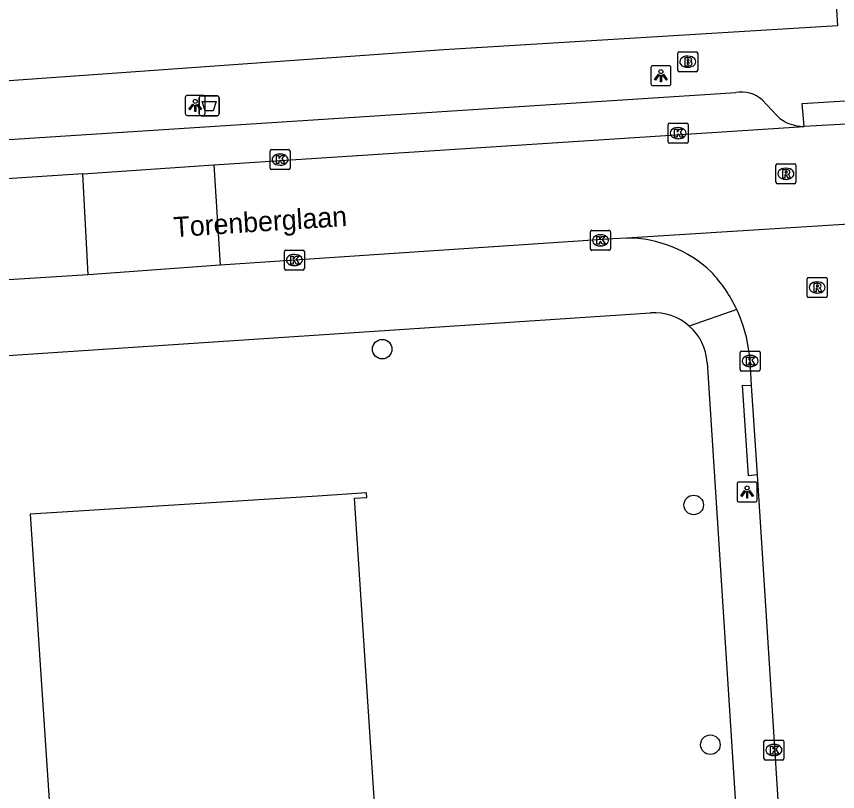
# Model space of a CAD drawing. Extents: x 159689 to 160786, y 387323 to 388339.
# Drawn here: x 160433.16 to 160474.26, y 388211.15 to 388249.93 of the extents above; entities that cross this region are included whole.
import ezdxf

# ---------------------------------------------------------------- set-up
doc = ezdxf.new("R2010")
doc.units = 0
for name, color, linetype in [('IMGEO_Afvalbak', 7, 'Continuous'), ('IMGEO_Boom', 7, 'Continuous'), ('IMGEO_Brandkraan', 7, 'Continuous'), ('IMGEO_Kolk', 7, 'Continuous'), ('IMGEO_Lichtpunt', 7, 'Continuous'), ('IMGEO_Openbare_ruimte_label', 7, 'Continuous'), ('IMGEO_Pand', 7, 'Continuous'), ('IMGEO_Rijbaan_lokaal_open', 7, 'Continuous'), ('IMGEO_Rioolput', 7, 'Continuous'), ('IMGEO_Voetpad_open', 7, 'Continuous')]:
    doc.layers.add(name, color=color, linetype=linetype)

msp = doc.modelspace()

# ---------------------------------------------------------------- linework, layer by layer
at = {"layer": 'IMGEO_Afvalbak'}
for p, q in [((160442.309, 388245.061), (160442.309, 388245.861)), ((160442.309, 388245.861), (160442.309, 388245.061)), ((160442.409, 388245.961), (160443.199, 388245.961)), ((160443.199, 388245.961), (160442.409, 388245.961)), ((160443.299, 388245.861), (160443.299, 388245.061)), ((160443.299, 388245.061), (160443.299, 388245.861)), ((160443.199, 388244.961), (160442.409, 388244.961)), ((160442.409, 388244.961), (160443.199, 388244.961))]:
    msp.add_line(p, q, dxfattribs=at)
msp.add_lwpolyline([(160442.452, 388245.675), (160443.156, 388245.675), (160443.007, 388245.205), (160442.601, 388245.205), (160442.452, 388245.675)], dxfattribs=at)
for centre, start, end in [((160442.409, 388245.861), 90, 180), ((160442.409, 388245.861), 90, 180), ((160443.199, 388245.861), 0, 90), ((160443.199, 388245.861), 360, 90), ((160442.409, 388245.061), 180, 270), ((160442.409, 388245.061), 180, 270), ((160443.199, 388245.061), 270, 0), ((160443.199, 388245.061), 270, 0)]:
    msp.add_arc(centre, 0.1, start, end, dxfattribs=at)
at = {"layer": 'IMGEO_Boom'}
for centre in [(160451.467, 388233.284), (160467.059, 388225.488), (160467.897, 388213.493)]:
    msp.add_circle(centre, 0.489, dxfattribs=at)
at = {"layer": 'IMGEO_Brandkraan'}
for p, q in [((160466.261, 388247.237), (160466.261, 388248.089)), ((160466.336, 388248.163), (160467.188, 388248.163)), ((160467.262, 388248.089), (160467.262, 388247.237)), ((160466.749, 388247.943), (160466.774, 388247.943)), ((160466.772, 388247.383), (160466.747, 388247.383)), ((160467.188, 388247.163), (160466.336, 388247.163))]:
    msp.add_line(p, q, dxfattribs=at)
for points in [[(160466.261, 388247.237), (160466.261, 388248.089)], [(160466.336, 388248.163), (160467.188, 388248.163)], [(160467.262, 388248.089), (160467.262, 388247.237)], [(160466.609, 388247.863), (160466.609, 388247.463), (160466.822, 388247.463)], [(160466.84, 388247.863), (160466.609, 388247.863)], [(160466.788, 388247.782), (160466.734, 388247.782), (160466.734, 388247.706)], [(160466.734, 388247.706), (160466.787, 388247.706)], [(160466.796, 388247.63), (160466.734, 388247.63), (160466.734, 388247.549)], [(160466.734, 388247.549), (160466.796, 388247.549)], [(160467.188, 388247.163), (160466.336, 388247.163)]]:
    msp.add_lwpolyline(points, dxfattribs=at)
for centre, radius, start, end in [((160466.338, 388248.087), 0.0765, 91.552, 178.448), ((160466.338, 388248.087), 0.0765, 91.552, 178.448), ((160467.186, 388248.087), 0.0765, 1.552, 88.448), ((160467.186, 388248.087), 0.0765, 1.552, 88.448), ((160466.789, 388247.744), 0.0379, 267.8285, 90.9355), ((160466.844, 388247.718), 0.145, 59.4692, 91.5367), ((160466.869, 388247.765), 0.0922, 285.5137, 58.1501), ((160466.874, 388247.573), 0.105, 301.3115, 78.989), ((160466.797, 388247.589), 0.0404, 269.8759, 90.5077), ((160466.828, 388247.714), 0.251, 268.6676, 293.5347), ((160466.338, 388247.239), 0.0765, 181.552, 268.448), ((160466.338, 388247.239), 0.0765, 181.552, 268.448), ((160467.186, 388247.239), 0.0765, 271.552, 358.448), ((160467.186, 388247.239), 0.0765, 271.552, 358.448)]:
    msp.add_arc(centre, radius, start, end, dxfattribs=at)
for centre, major_axis, ratio, start_param, end_param in [((160466.748, 388247.663), (-0.387, 0.002), 0.722429, 4.712389, 7.853982), ((160466.773, 388247.663), (-0.39, 0.002), 0.717154, 1.570796, 4.712389)]:
    msp.add_ellipse(centre, major_axis=major_axis, ratio=ratio, start_param=start_param, end_param=end_param, dxfattribs=at)
at = {"layer": 'IMGEO_Kolk'}
for p, q in [((160465.783, 388243.664), (160465.783, 388244.516)), ((160465.858, 388244.59), (160466.71, 388244.59)), ((160466.784, 388244.516), (160466.784, 388243.664)), ((160466.271, 388244.37), (160466.296, 388244.37)), ((160466.71, 388243.59), (160465.858, 388243.59)), ((160466.294, 388243.81), (160466.269, 388243.81)), ((160445.85, 388242.341), (160445.85, 388243.193)), ((160445.925, 388243.267), (160446.777, 388243.267)), ((160446.851, 388243.193), (160446.851, 388242.341)), ((160446.338, 388243.047), (160446.363, 388243.047)), ((160446.361, 388242.487), (160446.336, 388242.487)), ((160446.777, 388242.267), (160445.925, 388242.267)), ((160461.892, 388238.302), (160461.892, 388239.154)), ((160461.967, 388239.228), (160462.819, 388239.228)), ((160462.893, 388239.154), (160462.893, 388238.302)), ((160462.38, 388239.008), (160462.405, 388239.008)), ((160446.643, 388238.241), (160447.495, 388238.241)), ((160462.819, 388238.228), (160461.967, 388238.228)), ((160462.403, 388238.448), (160462.378, 388238.448)), ((160446.568, 388237.315), (160446.568, 388238.167)), ((160447.056, 388238.021), (160447.081, 388238.021)), ((160447.569, 388238.167), (160447.569, 388237.315)), ((160447.079, 388237.461), (160447.054, 388237.461)), ((160447.495, 388237.241), (160446.643, 388237.241)), ((160469.384, 388232.264), (160469.384, 388233.116)), ((160469.459, 388233.19), (160470.311, 388233.19)), ((160469.872, 388232.97), (160469.897, 388232.97)), ((160470.385, 388233.116), (160470.385, 388232.264)), ((160470.311, 388232.19), (160469.459, 388232.19)), ((160469.895, 388232.41), (160469.87, 388232.41)), ((160470.576, 388212.803), (160470.576, 388213.655)), ((160470.651, 388213.729), (160471.503, 388213.729)), ((160471.577, 388213.655), (160471.577, 388212.803)), ((160471.064, 388213.509), (160471.089, 388213.509)), ((160471.087, 388212.949), (160471.062, 388212.949)), ((160471.503, 388212.729), (160470.651, 388212.729))]:
    msp.add_line(p, q, dxfattribs=at)
for points in [[(160465.783, 388243.664), (160465.783, 388244.516)], [(160465.858, 388244.59), (160466.71, 388244.59)], [(160466.784, 388244.516), (160466.784, 388243.664)], [(160466.104, 388244.29), (160466.227, 388244.29), (160466.227, 388244.139), (160466.357, 388244.29), (160466.521, 388244.29), (160466.375, 388244.139), (160466.528, 388243.89), (160466.376, 388243.89), (160466.291, 388244.054), (160466.227, 388243.987), (160466.227, 388243.89), (160466.104, 388243.89), (160466.104, 388244.29)], [(160466.71, 388243.59), (160465.858, 388243.59)], [(160445.85, 388242.341), (160445.85, 388243.193)], [(160445.925, 388243.267), (160446.777, 388243.267)], [(160446.851, 388243.193), (160446.851, 388242.341)], [(160446.171, 388242.967), (160446.294, 388242.967), (160446.294, 388242.816), (160446.424, 388242.967), (160446.588, 388242.967), (160446.442, 388242.816), (160446.595, 388242.567), (160446.443, 388242.567), (160446.358, 388242.731), (160446.294, 388242.664), (160446.294, 388242.567), (160446.171, 388242.567), (160446.171, 388242.967)], [(160446.777, 388242.267), (160445.925, 388242.267)], [(160461.892, 388238.302), (160461.892, 388239.154)], [(160461.967, 388239.228), (160462.819, 388239.228)], [(160462.893, 388239.154), (160462.893, 388238.302)], [(160462.213, 388238.928), (160462.336, 388238.928), (160462.336, 388238.777), (160462.466, 388238.928), (160462.63, 388238.928), (160462.484, 388238.777), (160462.637, 388238.528), (160462.485, 388238.528), (160462.4, 388238.692), (160462.336, 388238.625), (160462.336, 388238.528), (160462.213, 388238.528), (160462.213, 388238.928)], [(160446.643, 388238.241), (160447.495, 388238.241)], [(160462.819, 388238.228), (160461.967, 388238.228)], [(160446.568, 388237.315), (160446.568, 388238.167)], [(160446.889, 388237.941), (160447.012, 388237.941), (160447.012, 388237.79), (160447.142, 388237.941), (160447.306, 388237.941), (160447.16, 388237.79), (160447.313, 388237.541), (160447.161, 388237.541), (160447.076, 388237.705), (160447.012, 388237.638), (160447.012, 388237.541), (160446.889, 388237.541), (160446.889, 388237.941)], [(160447.569, 388238.167), (160447.569, 388237.315)], [(160447.495, 388237.241), (160446.643, 388237.241)], [(160469.384, 388232.264), (160469.384, 388233.116)], [(160469.459, 388233.19), (160470.311, 388233.19)], [(160469.705, 388232.89), (160469.828, 388232.89), (160469.828, 388232.739), (160469.958, 388232.89), (160470.122, 388232.89), (160469.976, 388232.739), (160470.129, 388232.49), (160469.977, 388232.49), (160469.892, 388232.654), (160469.828, 388232.587), (160469.828, 388232.49), (160469.705, 388232.49), (160469.705, 388232.89)], [(160470.385, 388233.116), (160470.385, 388232.264)], [(160470.311, 388232.19), (160469.459, 388232.19)], [(160470.576, 388212.803), (160470.576, 388213.655)], [(160470.651, 388213.729), (160471.503, 388213.729)], [(160471.577, 388213.655), (160471.577, 388212.803)], [(160470.897, 388213.429), (160471.02, 388213.429), (160471.02, 388213.278), (160471.15, 388213.429), (160471.314, 388213.429), (160471.168, 388213.278), (160471.321, 388213.029), (160471.169, 388213.029), (160471.084, 388213.193), (160471.02, 388213.126), (160471.02, 388213.029), (160470.897, 388213.029), (160470.897, 388213.429)], [(160471.503, 388212.729), (160470.651, 388212.729)]]:
    msp.add_lwpolyline(points, dxfattribs=at)
for centre, start, end in [((160465.86, 388244.514), 91.552, 178.448), ((160465.86, 388244.514), 91.552, 178.448), ((160466.708, 388244.514), 1.552, 88.448), ((160466.708, 388244.514), 1.552, 88.448), ((160465.86, 388243.666), 181.552, 268.448), ((160465.86, 388243.666), 181.552, 268.448), ((160466.708, 388243.666), 271.552, 358.448), ((160466.708, 388243.666), 271.552, 358.448), ((160445.927, 388243.191), 91.552, 178.448), ((160445.927, 388243.191), 91.552, 178.448), ((160446.775, 388243.191), 1.552, 88.448), ((160446.775, 388243.191), 1.552, 88.448), ((160445.927, 388242.343), 181.552, 268.448), ((160445.927, 388242.343), 181.552, 268.448), ((160446.775, 388242.343), 271.552, 358.448), ((160446.775, 388242.343), 271.552, 358.448), ((160461.969, 388239.152), 91.552, 178.448), ((160461.969, 388239.152), 91.552, 178.448), ((160462.817, 388239.152), 1.552, 88.448), ((160462.817, 388239.152), 1.552, 88.448), ((160446.645, 388238.165), 91.552, 178.448), ((160446.645, 388238.165), 91.552, 178.448), ((160447.493, 388238.165), 1.552, 88.448), ((160447.493, 388238.165), 1.552, 88.448), ((160461.969, 388238.304), 181.552, 268.448), ((160461.969, 388238.304), 181.552, 268.448), ((160462.817, 388238.304), 271.552, 358.448), ((160462.817, 388238.304), 271.552, 358.448), ((160446.645, 388237.317), 181.552, 268.448), ((160446.645, 388237.317), 181.552, 268.448), ((160447.493, 388237.317), 271.552, 358.448), ((160447.493, 388237.317), 271.552, 358.448), ((160469.461, 388233.114), 91.552, 178.448), ((160469.461, 388233.114), 91.552, 178.448), ((160470.309, 388233.114), 1.552, 88.448), ((160470.309, 388233.114), 1.552, 88.448), ((160469.461, 388232.266), 181.552, 268.448), ((160469.461, 388232.266), 181.552, 268.448), ((160470.309, 388232.266), 271.552, 358.448), ((160470.309, 388232.266), 271.552, 358.448), ((160470.653, 388213.653), 91.552, 178.448), ((160470.653, 388213.653), 91.552, 178.448), ((160471.501, 388213.653), 1.552, 88.448), ((160471.501, 388213.653), 1.552, 88.448), ((160470.653, 388212.805), 181.552, 268.448), ((160470.653, 388212.805), 181.552, 268.448), ((160471.501, 388212.805), 271.552, 358.448), ((160471.501, 388212.805), 271.552, 358.448)]:
    msp.add_arc(centre, 0.0765, start, end, dxfattribs=at)
for centre, major_axis, ratio, start_param, end_param in [((160466.27, 388244.09), (-0.387, 0.002), 0.722429, 4.712389, 7.853982), ((160466.295, 388244.09), (-0.39, 0.002), 0.717154, 1.570796, 4.712389), ((160446.337, 388242.767), (-0.387, 0.002), 0.722429, 4.712389, 7.853982), ((160446.362, 388242.767), (-0.39, 0.002), 0.717154, 1.570796, 4.712389), ((160462.379, 388238.728), (-0.387, 0.002), 0.722429, 4.712389, 7.853982), ((160462.404, 388238.728), (-0.39, 0.002), 0.717154, 1.570796, 4.712389), ((160447.055, 388237.741), (-0.387, 0.002), 0.722429, 4.712389, 7.853982), ((160447.08, 388237.741), (-0.39, 0.002), 0.717154, 1.570796, 4.712389), ((160469.871, 388232.69), (-0.387, 0.002), 0.722429, 4.712389, 7.853982), ((160469.896, 388232.69), (-0.39, 0.002), 0.717154, 1.570796, 4.712389), ((160471.063, 388213.229), (-0.387, 0.002), 0.722429, 4.712389, 7.853982), ((160471.088, 388213.229), (-0.39, 0.002), 0.717154, 1.570796, 4.712389)]:
    msp.add_ellipse(centre, major_axis=major_axis, ratio=ratio, start_param=start_param, end_param=end_param, dxfattribs=at)
at = {"layer": 'IMGEO_Lichtpunt'}
for p, q in [((160464.918, 388247.37), (160464.918, 388246.563)), ((160464.918, 388247.37), (160464.918, 388246.563)), ((160465.82, 388247.465), (160465.012, 388247.465)), ((160465.82, 388247.465), (160465.012, 388247.465)), ((160465.914, 388246.563), (160465.914, 388247.37)), ((160465.914, 388246.563), (160465.914, 388247.37)), ((160465.012, 388246.469), (160465.82, 388246.469)), ((160465.012, 388246.469), (160465.82, 388246.469)), ((160441.606, 388245.882), (160441.606, 388245.075)), ((160441.606, 388245.882), (160441.606, 388245.075)), ((160442.508, 388245.977), (160441.7, 388245.977)), ((160442.508, 388245.977), (160441.7, 388245.977)), ((160442.602, 388245.075), (160442.602, 388245.882)), ((160442.602, 388245.075), (160442.602, 388245.882)), ((160441.7, 388244.981), (160442.508, 388244.981)), ((160441.7, 388244.981), (160442.508, 388244.981)), ((160469.237, 388226.542), (160469.237, 388225.735)), ((160469.237, 388226.542), (160469.237, 388225.735)), ((160470.139, 388226.637), (160469.331, 388226.637)), ((160470.139, 388226.637), (160469.331, 388226.637)), ((160470.233, 388225.735), (160470.233, 388226.542)), ((160470.233, 388225.735), (160470.233, 388226.542)), ((160469.331, 388225.641), (160470.139, 388225.641)), ((160469.331, 388225.641), (160470.139, 388225.641))]:
    msp.add_line(p, q, dxfattribs=at)
for points in [[(160465.292, 388247.034), (160465.331, 388247.006), (160465.143, 388246.744), (160465.105, 388246.771), (160465.292, 388247.034)], [(160465.394, 388246.986), (160465.441, 388246.986), (160465.441, 388246.664), (160465.394, 388246.664), (160465.394, 388246.986)], [(160465.504, 388247.006), (160465.542, 388247.033), (160465.729, 388246.771), (160465.69, 388246.743), (160465.504, 388247.006)], [(160441.98, 388245.546), (160442.019, 388245.518), (160441.831, 388245.256), (160441.793, 388245.283), (160441.98, 388245.546)], [(160442.082, 388245.498), (160442.129, 388245.498), (160442.129, 388245.176), (160442.082, 388245.176), (160442.082, 388245.498)], [(160442.192, 388245.518), (160442.23, 388245.545), (160442.417, 388245.283), (160442.378, 388245.255), (160442.192, 388245.518)], [(160469.611, 388226.206), (160469.65, 388226.178), (160469.462, 388225.916), (160469.424, 388225.943), (160469.611, 388226.206)], [(160469.713, 388226.158), (160469.76, 388226.158), (160469.76, 388225.836), (160469.713, 388225.836), (160469.713, 388226.158)], [(160469.823, 388226.178), (160469.861, 388226.205), (160470.048, 388225.943), (160470.009, 388225.915), (160469.823, 388226.178)]]:
    msp.add_lwpolyline(points, dxfattribs=at)
for centre in [(160465.417, 388247.168), (160442.105, 388245.68), (160469.736, 388226.34)]:
    msp.add_circle(centre, 0.0994, dxfattribs=at)
for centre, start, end in [((160465.012, 388247.37), 90, 180), ((160465.012, 388247.37), 90, 180), ((160465.82, 388247.37), 0, 90), ((160465.82, 388247.37), 0, 90), ((160465.012, 388246.563), 180, 270), ((160465.012, 388246.563), 180, 270), ((160465.82, 388246.563), 270, 0), ((160465.82, 388246.563), 270, 360), ((160441.7, 388245.882), 90, 180), ((160441.7, 388245.882), 90, 180), ((160442.508, 388245.882), 0, 90), ((160442.508, 388245.882), 0, 90), ((160441.7, 388245.075), 180, 270), ((160441.7, 388245.075), 180, 270), ((160442.508, 388245.075), 270, 0), ((160442.508, 388245.075), 270, 360), ((160469.331, 388226.542), 90, 180), ((160469.331, 388226.542), 90, 180), ((160470.139, 388226.542), 0, 90), ((160470.139, 388226.542), 0, 90), ((160469.331, 388225.735), 180, 270), ((160469.331, 388225.735), 180, 270), ((160470.139, 388225.735), 270, 0), ((160470.139, 388225.735), 270, 360)]:
    msp.add_arc(centre, 0.0946, start, end, dxfattribs=at)
at = {"layer": 'IMGEO_Pand'}
for points in [[(160448.23, 388225.934), (160433.847, 388225.028), (160435.256, 388203.685)], [(160451.453, 388204.977), (160450.076, 388225.825), (160450.69, 388225.865), (160450.675, 388226.093), (160448.23, 388225.934)]]:
    msp.add_lwpolyline(points, dxfattribs=at)
at = {"layer": 'IMGEO_Rijbaan_lokaal_open'}
for points in [[(160479.794, 388244.831), (160472.589, 388244.428)], [(160443.045, 388242.497), (160472.589, 388244.428)], [(160436.478, 388242.047), (160443.045, 388242.497)], [(160443.045, 388242.497), (160443.347, 388237.482)], [(160436.478, 388242.047), (160416.639, 388240.759)], [(160436.753, 388236.996), (160436.478, 388242.047)], [(160480.153, 388239.878), (160463.7, 388238.842)], [(160463.7, 388238.842), (160463.009, 388238.796), (160443.347, 388237.482)], [(160443.347, 388237.482), (160436.753, 388236.996)], [(160436.753, 388236.996), (160418.43, 388235.852), (160416.205, 388235.713)], [(160469.846, 388233.024), (160469.93, 388231.466)], [(160469.93, 388231.466), (160470.235, 388226.993)], [(160470.235, 388226.993), (160471.751, 388203.137)]]:
    msp.add_lwpolyline(points, dxfattribs=at)
for centre, radius, start, end in [((160463.697, 388232.687), 6.155, 46.5452, 89.9688), ((160462.71, 388232.229), 7.178, 25.0312, 43.3371), ((160462.712, 388232.22), 7.18, 6.4293, 25.1034)]:
    msp.add_arc(centre, radius, start, end, dxfattribs=at)
at = {"layer": 'IMGEO_Rioolput'}
for p, q in [((160471.176, 388241.633), (160471.176, 388242.485)), ((160471.251, 388242.559), (160472.103, 388242.559)), ((160471.664, 388242.339), (160471.689, 388242.339)), ((160472.177, 388242.485), (160472.177, 388241.633)), ((160472.103, 388241.559), (160471.251, 388241.559)), ((160471.687, 388241.779), (160471.662, 388241.779)), ((160472.738, 388235.943), (160472.738, 388236.795)), ((160472.813, 388236.869), (160473.665, 388236.869)), ((160473.226, 388236.649), (160473.251, 388236.649)), ((160473.739, 388236.795), (160473.739, 388235.943)), ((160473.665, 388235.869), (160472.813, 388235.869)), ((160473.249, 388236.089), (160473.224, 388236.089))]:
    msp.add_line(p, q, dxfattribs=at)
for points in [[(160471.176, 388241.633), (160471.176, 388242.485)], [(160471.251, 388242.559), (160472.103, 388242.559)], [(160472.177, 388242.485), (160472.177, 388241.633)], [(160471.765, 388242.257), (160471.513, 388242.259), (160471.513, 388241.859)], [(160471.513, 388241.859), (160471.637, 388241.859), (160471.637, 388242.021), (160471.648, 388242.021)], [(160471.691, 388242.178), (160471.637, 388242.178), (160471.637, 388242.097)], [(160471.637, 388242.097), (160471.689, 388242.097)], [(160471.695, 388241.992), (160471.766, 388241.859), (160471.906, 388241.859), (160471.841, 388241.985)], [(160472.103, 388241.559), (160471.251, 388241.559)], [(160472.738, 388235.943), (160472.738, 388236.795)], [(160472.813, 388236.869), (160473.665, 388236.869)], [(160473.739, 388236.795), (160473.739, 388235.943)], [(160473.327, 388236.567), (160473.075, 388236.569), (160473.075, 388236.169)], [(160473.075, 388236.169), (160473.199, 388236.169), (160473.199, 388236.331), (160473.21, 388236.331)], [(160473.253, 388236.488), (160473.199, 388236.488), (160473.199, 388236.407)], [(160473.199, 388236.407), (160473.251, 388236.407)], [(160473.257, 388236.302), (160473.328, 388236.169), (160473.468, 388236.169), (160473.403, 388236.295)], [(160473.665, 388235.869), (160472.813, 388235.869)]]:
    msp.add_lwpolyline(points, dxfattribs=at)
for centre, radius, start, end in [((160471.253, 388242.483), 0.0765, 91.552, 178.448), ((160471.253, 388242.483), 0.0765, 91.552, 178.448), ((160472.101, 388242.483), 0.0765, 1.552, 88.448), ((160472.101, 388242.483), 0.0765, 1.552, 88.448), ((160471.647, 388241.968), 0.0533, 26.0293, 88.6989), ((160471.673, 388242.286), 0.19, 274.7715, 282.9687), ((160471.697, 388242.082), 0.0964, 77.0061, 93.1865), ((160471.711, 388242.139), 0.0378, 276.6634, 79.6772), ((160471.764, 388242.147), 0.109, 350.3612, 89.416), ((160471.762, 388242.147), 0.112, 277.5842, 350.9817), ((160471.746, 388241.932), 0.108, 29.5134, 73.7905), ((160471.253, 388241.635), 0.0765, 181.552, 268.448), ((160471.253, 388241.635), 0.0765, 181.552, 268.448), ((160472.101, 388241.635), 0.0765, 271.552, 358.448), ((160472.101, 388241.635), 0.0765, 271.552, 358.448), ((160472.815, 388236.793), 0.0765, 91.552, 178.448), ((160472.815, 388236.793), 0.0765, 91.552, 178.448), ((160473.663, 388236.793), 0.0765, 1.552, 88.448), ((160473.663, 388236.793), 0.0765, 1.552, 88.448), ((160473.209, 388236.278), 0.0533, 26.0293, 88.6989), ((160473.235, 388236.596), 0.19, 274.7715, 282.9687), ((160473.259, 388236.392), 0.0964, 77.0061, 93.1865), ((160473.273, 388236.449), 0.0378, 276.6634, 79.6772), ((160473.326, 388236.457), 0.109, 350.3612, 89.416), ((160473.324, 388236.457), 0.112, 277.5842, 350.9817), ((160473.308, 388236.242), 0.108, 29.5134, 73.7905), ((160472.815, 388235.945), 0.0765, 181.552, 268.448), ((160472.815, 388235.945), 0.0765, 181.552, 268.448), ((160473.663, 388235.945), 0.0765, 271.552, 358.448), ((160473.663, 388235.945), 0.0765, 271.552, 358.448)]:
    msp.add_arc(centre, radius, start, end, dxfattribs=at)
for centre, major_axis, ratio, start_param, end_param in [((160471.663, 388242.059), (-0.387, 0.002), 0.722429, 4.712389, 7.853982), ((160471.688, 388242.059), (-0.39, 0.002), 0.717154, 1.570796, 4.712389), ((160473.225, 388236.369), (-0.387, 0.002), 0.722429, 4.712389, 7.853982), ((160473.25, 388236.369), (-0.39, 0.002), 0.717154, 1.570796, 4.712389)]:
    msp.add_ellipse(centre, major_axis=major_axis, ratio=ratio, start_param=start_param, end_param=end_param, dxfattribs=at)
at = {"layer": 'IMGEO_Voetpad_open'}
for points in [[(160470.673, 388307.482), (160474.227, 388250), (160474.26, 388249.462), (160454.553, 388248.262), (160430.443, 388246.543), (160414.619, 388245.653), (160413.154, 388245.598)], [(160420.375, 388242.971), (160469.165, 388246.119)], [(160472.589, 388244.428), (160472.495, 388245.576), (160479.73, 388246.029), (160479.794, 388244.831)], [(160470.492, 388245.752), (160471.237, 388244.949)], [(160417.958, 388231.882), (160418.083, 388232.083), (160422.4, 388232.287), (160464.905, 388235.098)], [(160469.213, 388235.266), (160466.836, 388234.44)], [(160467.736, 388232.609), (160469.68, 388202.232), (160469.788, 388200.533), (160469.99, 388197.379), (160470.027, 388196.801), (160471.045, 388180.851), (160471.41, 388175.127), (160473.641, 388140.17), (160474.291, 388129.99), (160476.219, 388097.501), (160476.522, 388090.3)], [(160470.235, 388226.993), (160469.796, 388226.939), (160469.507, 388231.477), (160469.93, 388231.466)]]:
    msp.add_lwpolyline(points, dxfattribs=at)
for centre, radius, start, end in [((160469.459, 388244.599), 1.548, 48.1397, 100.9412), ((160472.552, 388246.347), 1.919, 226.7494, 271.1018), ((160465.076, 388232.438), 2.666, 48.6862, 93.6801), ((160465.075, 388232.438), 2.667, 3.6863, 48.6651)]:
    msp.add_arc(centre, radius, start, end, dxfattribs=at)

# ---------------------------------------------------------------- texts
at = {"layer": 'IMGEO_Openbare_ruimte_label'}
msp.add_text('Torenberglaan', height=1, rotation=3.6693, dxfattribs=at).set_placement((160441.051, 388238.89))

doc.saveas('drawing.dxf')
